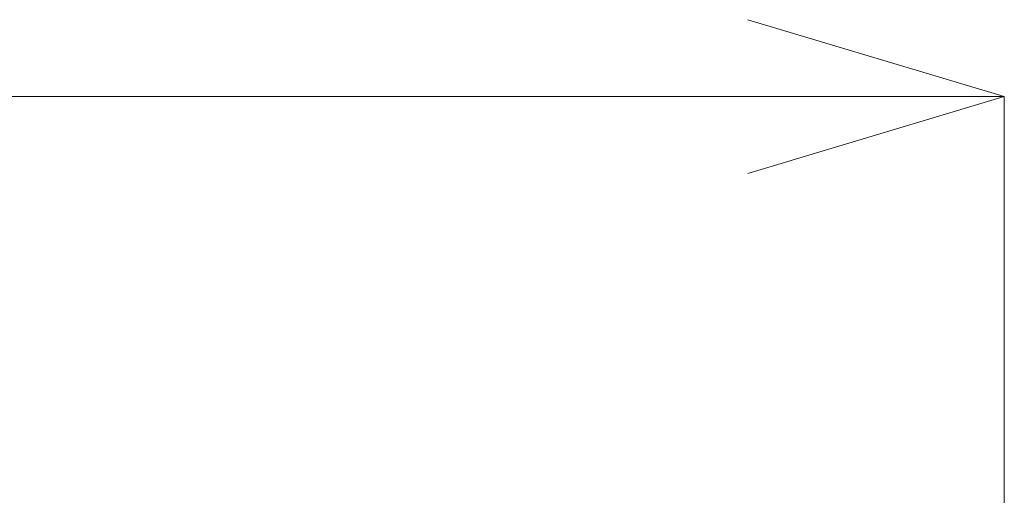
# Model space of a CAD drawing. Header units: millimetres. Extents: x -2233 to 61924, y -68080 to 6847.
# Tile 431 of 656: x 6374 to 6950, y -17483 to -17205. Entities that reach past the tile are written whole.
import ezdxf

# ---------------------------------------------------------------- set-up
doc = ezdxf.new("R2010")
doc.units = ezdxf.units.MM
doc.layers.add('COTAS_P', color=1, linetype='Continuous', lineweight=0)
doc.dimstyles.new('R19_100', dxfattribs={"dimtxt": 250, "dimasz": 150, "dimexe": 150, "dimexo": 80, "dimgap": 100, "dimtad": 1, "dimtih": 1, "dimtoh": 1, "dimdsep": 46, "dimcen": 0.09, "dimadec": 0, "dimazin": 0, "dimtfac": 1, "dimtdec": 4, "dimtofl": 0, "dimtmove": 0, "dimatfit": 3, "dimfxl": 1, "dimtolj": 1, "dimtzin": 0, "dimarcsym": 0})

# ---------------------------------------------------------------- blocks, each defined once
blk = doc.blocks.new('DIM_R27_38')
at = {"layer": 'COTAS_P'}
for p, q in [((5250, -17250), (5400, -17205)), ((6950, -17250), (6800, -17205)), ((5250, -18150), (5250, -17250)), ((6950, -17250), (5250, -17250)), ((5250, -17250), (5400, -17295)), ((6950, -17250), (6800, -17295)), ((6950, -18150), (6950, -17250))]:
    blk.add_line(p, q, dxfattribs=at)
blk.add_text('1700 P', height=250, rotation=180, dxfattribs=at).set_placement((6100, -17350))

msp = doc.modelspace()

# ---------------------------------------------------------------- dimensions: what is measured, and where the dimension line sits
at = {"layer": 'COTAS_P'}
dim = msp.add_aligned_dim(p1=(6950, -18150), p2=(5250, -18150), distance=-900, text='<> P', dimstyle='R19_100', dxfattribs=at)
dim.commit()
dim.dimension.update_dxf_attribs({"geometry": 'DIM_R27_38', "text_midpoint": (6100, -17250)})

doc.saveas('drawing.dxf')
